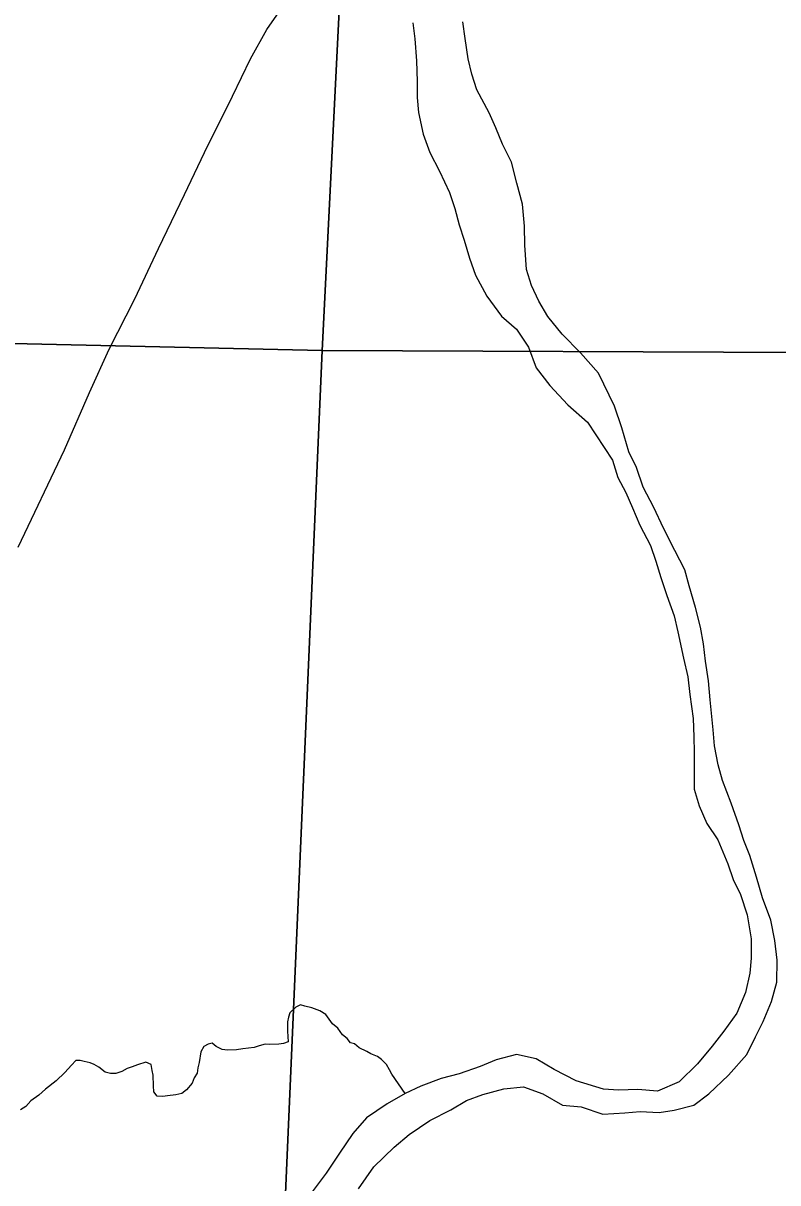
# Model space of a CAD drawing. Extents: x 0 to 34, y -2.3 to 22.
# Drawn here: x 6.332 to 6.815, y 15.821 to 16.564 of the extents above; entities that cross this region are included whole.
import ezdxf

# ---------------------------------------------------------------- set-up
doc = ezdxf.new("R2010")
doc.units = 0
for name, color, linetype in [('GM_X_Major_River', 7, 'Continuous'), ('GM_X_Minor_River', 7, 'Continuous'), ('GM_X_Section', 7, 'Continuous'), ('GM_X_State_Route', 7, 'Continuous')]:
    doc.layers.add(name, color=color, linetype=linetype)

msp = doc.modelspace()

# ---------------------------------------------------------------- linework, layer by layer
at = {"layer": 'GM_X_Major_River'}
for p, q in [((6.58164, 16.56424), (6.58286, 16.55394)), ((6.61517, 16.55413), (6.61358, 16.56483)), ((6.58286, 16.55394), (6.58396, 16.53984)), ((6.61707, 16.54115), (6.61517, 16.55413)), ((6.58396, 16.53984), (6.58433, 16.52652)), ((6.61943, 16.53119), (6.61707, 16.54115)), ((6.62256, 16.52121), (6.61943, 16.53119)), ((6.58433, 16.52652), (6.58441, 16.51625)), ((6.63049, 16.50653), (6.62256, 16.52121)), ((6.58441, 16.51625), (6.58527, 16.50671)), ((6.58527, 16.50671), (6.58828, 16.49294)), ((6.63476, 16.4969), (6.63049, 16.50653)), ((6.58828, 16.49294), (6.5925, 16.48102)), ((6.63902, 16.4865), (6.63476, 16.4969)), ((6.64475, 16.47493), (6.63902, 16.4865)), ((6.5925, 16.48102), (6.5986, 16.46906)), ((6.64816, 16.46152), (6.64475, 16.47493)), ((6.5986, 16.46906), (6.60504, 16.45556)), ((6.65195, 16.4481), (6.64816, 16.46152)), ((6.60504, 16.45556), (6.60854, 16.44519)), ((6.60854, 16.44519), (6.61127, 16.43484)), ((6.65305, 16.434), (6.65195, 16.4481)), ((6.61127, 16.43484), (6.6144, 16.42486)), ((6.65345, 16.42182), (6.65305, 16.434)), ((6.6144, 16.42486), (6.61786, 16.41335)), ((6.65451, 16.40619), (6.65345, 16.42182)), ((6.61786, 16.41335), (6.62173, 16.40259)), ((6.62173, 16.40259), (6.62893, 16.38907)), ((6.65763, 16.39584), (6.65451, 16.40619)), ((6.66227, 16.38581), (6.65763, 16.39584)), ((6.62893, 16.38907), (6.63843, 16.37624)), ((6.66807, 16.37614), (6.66227, 16.38581)), ((6.63843, 16.37624), (6.64807, 16.36797)), ((6.67724, 16.36484), (6.66807, 16.37614)), ((6.64807, 16.36797), (6.65571, 16.35634)), ((6.68904, 16.3527), (6.67724, 16.36484)), ((6.65571, 16.35634), (6.66064, 16.34327)), ((6.70044, 16.33982), (6.68904, 16.3527)), ((6.66064, 16.34327), (6.66943, 16.33198)), ((6.71083, 16.31863), (6.70044, 16.33982)), ((6.66943, 16.33198), (6.68084, 16.31948)), ((6.68084, 16.31948), (6.69344, 16.30846)), ((6.71539, 16.30481), (6.71083, 16.31863)), ((6.69344, 16.30846), (6.7095, 16.28403)), ((6.71991, 16.28946), (6.71539, 16.30481)), ((6.72495, 16.27943), (6.71991, 16.28946)), ((6.7095, 16.28403), (6.71299, 16.27291)), ((6.72917, 16.26676), (6.72495, 16.27943)), ((6.71299, 16.27291), (6.71805, 16.26325)), ((6.71805, 16.26325), (6.72234, 16.25362)), ((6.73603, 16.25363), (6.72917, 16.26676)), ((6.72234, 16.25362), (6.72698, 16.24246)), ((6.74213, 16.24053), (6.73603, 16.25363)), ((6.72698, 16.24246), (6.73384, 16.22934)), ((6.74934, 16.22625), (6.74213, 16.24053)), ((6.73384, 16.22934), (6.73736, 16.21935)), ((6.75584, 16.2139), (6.74934, 16.22625)), ((6.73736, 16.21935), (6.7405, 16.20899)), ((6.7405, 16.20899), (6.74436, 16.19746)), ((6.7586, 16.20355), (6.75584, 16.2139)), ((6.76278, 16.18974), (6.7586, 16.20355)), ((6.74436, 16.19746), (6.74895, 16.1844)), ((6.76585, 16.1771), (6.76278, 16.18974)), ((6.74895, 16.1844), (6.75132, 16.17406)), ((6.75132, 16.17406), (6.75504, 16.15722)), ((6.76784, 16.16639), (6.76585, 16.1771)), ((6.76905, 16.15532), (6.76784, 16.16639)), ((6.75504, 16.15722), (6.75776, 16.14535)), ((6.77099, 16.1427), (6.76905, 16.15532)), ((6.75776, 16.14535), (6.75896, 16.13389)), ((6.77217, 16.13049), (6.77099, 16.1427)), ((6.75896, 16.13389), (6.7612, 16.11861)), ((6.77393, 16.11142), (6.77217, 16.13049)), ((6.7612, 16.11861), (6.76164, 16.1068)), ((6.77479, 16.10112), (6.77393, 16.11142)), ((6.76164, 16.1068), (6.76175, 16.09691)), ((6.76175, 16.09691), (6.76182, 16.08587)), ((6.77711, 16.08888), (6.77479, 16.10112)), ((6.77988, 16.07891), (6.77711, 16.08888)), ((6.76182, 16.08587), (6.76186, 16.07331)), ((6.78556, 16.06429), (6.77988, 16.07891)), ((6.76186, 16.07331), (6.76499, 16.06257)), ((6.76499, 16.06257), (6.77, 16.05139)), ((6.7905, 16.05046), (6.78556, 16.06429)), ((6.77, 16.05139), (6.77693, 16.04093)), ((6.79364, 16.04048), (6.7905, 16.05046)), ((6.77693, 16.04093), (6.78336, 16.02553)), ((6.79756, 16.03086), (6.79364, 16.04048)), ((6.80175, 16.01704), (6.79756, 16.03086)), ((6.78336, 16.02553), (6.78688, 16.01554)), ((6.78688, 16.01554), (6.79156, 16.0059)), ((6.80556, 16.00362), (6.80175, 16.01704)), ((6.79156, 16.0059), (6.79576, 15.99285)), ((6.81087, 15.9894), (6.80556, 16.00362)), ((6.79576, 15.99285), (6.79838, 15.97755)), ((6.81355, 15.97638), (6.81087, 15.9894)), ((6.79838, 15.97755), (6.79842, 15.965)), ((6.81511, 15.96378), (6.81355, 15.97638)), ((6.79842, 15.965), (6.7974, 15.95551)), ((6.81472, 15.94971), (6.81511, 15.96378)), ((6.7974, 15.95551), (6.79477, 15.94302)), ((6.81134, 15.93724), (6.81472, 15.94971)), ((6.79477, 15.94302), (6.78909, 15.92985)), ((6.80605, 15.92445), (6.81134, 15.93724)), ((6.78909, 15.92985), (6.78079, 15.91828)), ((6.78079, 15.91828), (6.77331, 15.90859)), ((6.80122, 15.91468), (6.80605, 15.92445)), ((6.79559, 15.90342), (6.80122, 15.91468)), ((6.6481, 15.90327), (6.63507, 15.89985)), ((6.66056, 15.90063), (6.6481, 15.90327)), ((6.77331, 15.90859), (6.76388, 15.89742)), ((6.78382, 15.89003), (6.79559, 15.90342)), ((6.62469, 15.89559), (6.61126, 15.89104)), ((6.63507, 15.89985), (6.62469, 15.89559)), ((6.67214, 15.89382), (6.66056, 15.90063)), ((6.76388, 15.89742), (6.75216, 15.88594)), ((6.59976, 15.88796), (6.5867, 15.88302)), ((6.61126, 15.89104), (6.59976, 15.88796)), ((6.68626, 15.88656), (6.67214, 15.89382)), ((6.77133, 15.87819), (6.78382, 15.89003)), ((6.5867, 15.88302), (6.57668, 15.87837)), ((6.62644, 15.87767), (6.63986, 15.88146)), ((6.63986, 15.88146), (6.65243, 15.88261)), ((6.65243, 15.88261), (6.66484, 15.87806)), ((6.70376, 15.88116), (6.68626, 15.88656)), ((6.71325, 15.88052), (6.70376, 15.88116)), ((6.7258, 15.88095), (6.71325, 15.88052)), ((6.73831, 15.87985), (6.7258, 15.88095)), ((6.75216, 15.88594), (6.73831, 15.87985)), ((6.57668, 15.87837), (6.56509, 15.87186)), ((6.60602, 15.868), (6.61607, 15.87379)), ((6.61607, 15.87379), (6.62644, 15.87767)), ((6.66484, 15.87806), (6.67754, 15.87085)), ((6.76163, 15.87084), (6.77133, 15.87819)), ((6.56509, 15.87186), (6.55191, 15.86274)), ((6.59252, 15.86117), (6.60602, 15.868)), ((6.67754, 15.87085), (6.68947, 15.86976)), ((6.68947, 15.86976), (6.70332, 15.86519)), ((6.70332, 15.86519), (6.71741, 15.86595)), ((6.71741, 15.86595), (6.72731, 15.86682)), ((6.72731, 15.86682), (6.73946, 15.86611)), ((6.73946, 15.86611), (6.749, 15.86776)), ((6.749, 15.86776), (6.76163, 15.87084)), ((6.55191, 15.86274), (6.54325, 15.85273)), ((6.57933, 15.85205), (6.59252, 15.86117)), ((6.54325, 15.85273), (6.53452, 15.84005)), ((6.5696, 15.84397), (6.57933, 15.85205)), ((6.55669, 15.83142), (6.5696, 15.84397)), ((6.53452, 15.84005), (6.52617, 15.82737)), ((6.54677, 15.81726), (6.55669, 15.83142)), ((6.52617, 15.82737), (6.51589, 15.8136))]:
    msp.add_line(p, q, dxfattribs=at)
at = {"layer": 'GM_X_Minor_River'}
for p, q in [((6.50659, 15.93364), (6.50269, 15.92996)), ((6.50968, 15.93507), (6.50659, 15.93364)), ((6.51231, 15.93423), (6.50968, 15.93507)), ((6.51685, 15.93333), (6.51231, 15.93423)), ((6.52211, 15.93128), (6.51685, 15.93333)), ((6.50185, 15.92732), (6.50138, 15.9243)), ((6.50269, 15.92996), (6.50185, 15.92732)), ((6.52584, 15.92889), (6.52211, 15.93128)), ((6.53023, 15.92306), (6.52584, 15.92889)), ((6.50138, 15.9243), (6.50121, 15.91822)), ((6.50121, 15.91822), (6.50177, 15.91137)), ((6.53357, 15.9203), (6.53023, 15.92306)), ((6.53649, 15.91603), (6.53357, 15.9203)), ((6.45309, 15.91055), (6.45041, 15.90987)), ((6.45569, 15.90857), (6.45309, 15.91055)), ((6.4987, 15.91032), (6.49565, 15.91003)), ((6.50177, 15.91137), (6.4987, 15.91032)), ((6.53946, 15.91366), (6.53649, 15.91603)), ((6.54167, 15.91093), (6.53946, 15.91366)), ((6.5443, 15.9101), (6.54167, 15.91093)), ((6.44571, 15.90507), (6.44475, 15.89826)), ((6.44771, 15.90843), (6.44571, 15.90507)), ((6.45041, 15.90987), (6.44771, 15.90843)), ((6.45944, 15.90656), (6.45569, 15.90857)), ((6.46284, 15.90608), (6.45944, 15.90656)), ((6.46855, 15.90629), (6.46284, 15.90608)), ((6.47275, 15.90692), (6.46855, 15.90629)), ((6.48, 15.90784), (6.47275, 15.90692)), ((6.48307, 15.90889), (6.48, 15.90784)), ((6.4869, 15.90992), (6.48307, 15.90889)), ((6.48994, 15.90982), (6.4869, 15.90992)), ((6.49565, 15.91003), (6.48994, 15.90982)), ((6.54727, 15.90773), (6.5443, 15.9101)), ((6.55214, 15.9053), (6.54727, 15.90773)), ((6.55476, 15.90371), (6.55214, 15.9053)), ((6.55889, 15.90206), (6.55476, 15.90371)), ((6.36298, 15.89653), (6.35866, 15.89172)), ((6.36573, 15.89949), (6.36298, 15.89653)), ((6.36838, 15.89941), (6.36573, 15.89949)), ((6.37103, 15.89895), (6.36838, 15.89941)), ((6.37481, 15.89808), (6.37103, 15.89895)), ((6.37743, 15.89686), (6.37481, 15.89808)), ((6.38043, 15.89525), (6.37743, 15.89686)), ((6.40518, 15.89679), (6.40171, 15.89537)), ((6.41055, 15.89853), (6.40518, 15.89679)), ((6.41392, 15.89691), (6.41055, 15.89853)), ((6.41457, 15.89309), (6.41392, 15.89691)), ((6.44475, 15.89826), (6.44389, 15.89487)), ((6.5615, 15.90009), (6.55889, 15.90206)), ((6.56482, 15.89695), (6.5615, 15.90009)), ((6.56663, 15.89347), (6.56482, 15.89695)), ((6.35866, 15.89172), (6.35319, 15.88657)), ((6.38452, 15.89209), (6.38043, 15.89525)), ((6.38791, 15.89123), (6.38452, 15.89209)), ((6.39133, 15.89112), (6.38791, 15.89123)), ((6.39517, 15.89253), (6.39133, 15.89112)), ((6.39864, 15.89432), (6.39517, 15.89253)), ((6.40171, 15.89537), (6.39864, 15.89432)), ((6.41524, 15.89003), (6.41457, 15.89309)), ((6.41543, 15.88319), (6.41524, 15.89003)), ((6.44143, 15.88848), (6.44019, 15.8851)), ((6.44341, 15.89146), (6.44143, 15.88848)), ((6.44389, 15.89487), (6.44341, 15.89146)), ((6.56807, 15.89077), (6.56663, 15.89347)), ((6.57668, 15.87837), (6.56807, 15.89077)), ((6.34619, 15.88108), (6.3419, 15.87741)), ((6.35319, 15.88657), (6.34619, 15.88108)), ((6.4157, 15.87938), (6.41543, 15.88319)), ((6.43664, 15.88065), (6.43353, 15.87846)), ((6.44019, 15.8851), (6.43664, 15.88065)), ((6.33685, 15.87376), (6.3337, 15.87006)), ((6.3419, 15.87741), (6.33685, 15.87376)), ((6.4179, 15.87665), (6.4157, 15.87938)), ((6.42132, 15.87655), (6.4179, 15.87665)), ((6.42436, 15.87684), (6.42132, 15.87655)), ((6.4297, 15.87744), (6.42436, 15.87684)), ((6.43353, 15.87846), (6.4297, 15.87744)), ((6.3337, 15.87006), (6.33022, 15.86788))]:
    msp.add_line(p, q, dxfattribs=at)
at = {"layer": 'GM_X_Section'}
for p, q in [((6.57262, 17.33501), (6.52343, 16.35426)), ((6.52343, 16.35426), (6.57262, 17.33501)), ((6.52343, 16.35426), (5.31637, 16.38127)), ((5.31637, 16.38127), (6.52343, 16.35426)), ((6.52343, 16.35426), (6.48214, 15.40173)), ((6.48214, 15.40173), (6.52343, 16.35426)), ((7.44305, 16.35025), (6.52343, 16.35426)), ((6.52343, 16.35426), (7.44305, 16.35025))]:
    msp.add_line(p, q, dxfattribs=at)
at = {"layer": 'GM_X_State_Route'}
for p, q in [((6.4881, 16.55992), (6.49754, 16.57343)), ((6.47751, 16.54103), (6.4881, 16.55992)), ((6.46611, 16.5171), (6.47751, 16.54103)), ((6.44804, 16.48111), (6.46611, 16.5171)), ((6.43534, 16.45425), (6.44804, 16.48111)), ((6.41873, 16.41973), (6.43534, 16.45425)), ((6.40343, 16.38732), (6.41873, 16.41973)), ((6.38694, 16.35517), (6.40343, 16.38732)), ((6.3745, 16.32738), (6.38694, 16.35517)), ((6.35849, 16.29061), (6.3745, 16.32738)), ((6.32885, 16.22841), (6.35849, 16.29061))]:
    msp.add_line(p, q, dxfattribs=at)

doc.saveas('drawing.dxf')
